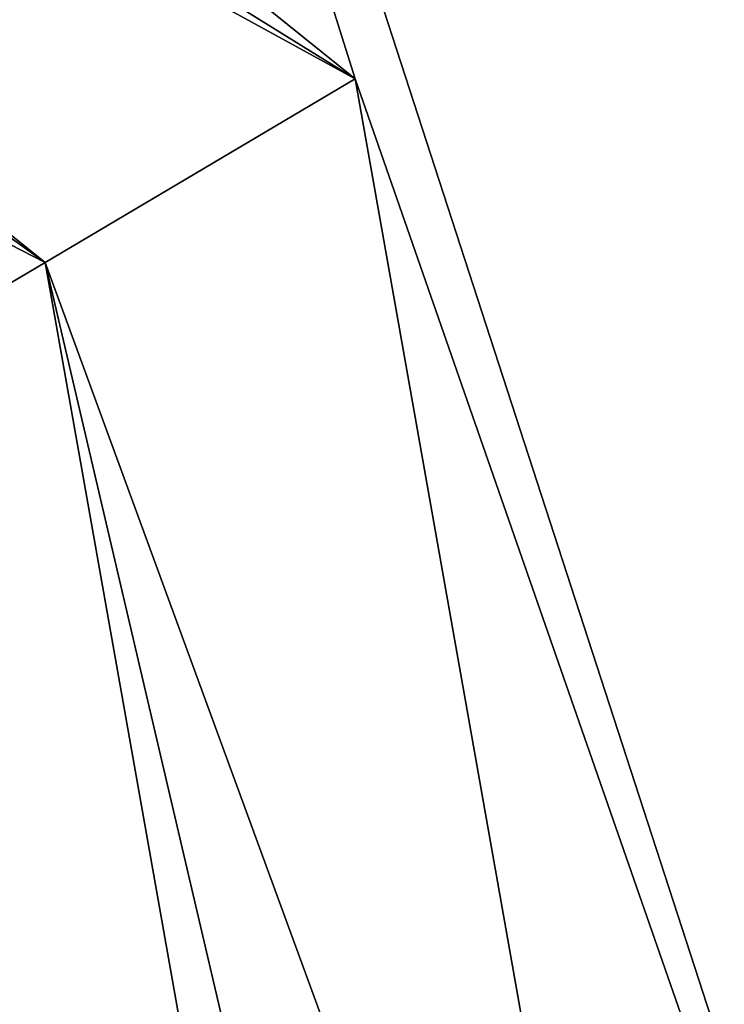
# Model space of a CAD drawing. Header units: millimetres. Extents: x -455 to 455, y -678 to 20.
# Tile 685 of 719: x 2.976 to 3.954, y -32.245 to -30.88. Entities that reach past the tile are written whole.
import ezdxf

# ---------------------------------------------------------------- set-up
doc = ezdxf.new("R2010")
doc.units = ezdxf.units.MM
doc.header["$LTSCALE"] = 65.185185
for name, color, linetype in [('252', 7, 'CONTINUOUS'), ('472', 7, 'CONTINUOUS'), ('473', 7, 'CONTINUOUS'), ('519', 7, 'CONTINUOUS'), ('520', 7, 'CONTINUOUS')]:
    doc.layers.add(name, color=color, linetype=linetype)

msp = doc.modelspace()

# ---------------------------------------------------------------- linework, layer by layer
at = {"layer": '252', "linetype": 'Continuous'}
for points in [[(2, -74.7, 19.85), (4.1213, -74.7, 18.9713), (2, 0, 19.85), (2, -74.7, 19.85)], [(2, 0, 19.85), (4.1213, -74.7, 18.9713), (4.0577, -6.3555, 19.0331), (2, 0, 19.85)]]:
    msp.add_3dface(points, dxfattribs=at)
at = {"layer": '472', "linetype": 'Continuous'}
for points in [[(4.5, -23.9999, -6.15), (4.4969, -33.9919, -6.1501), (1.25, -23.9999, -6.15), (4.5, -23.9999, -6.15)], [(1.25, -23.9999, -6.15), (4.4969, -33.9919, -6.1501), (3.4418, -30.9618, -6.15), (1.25, -23.9999, -6.15)], [(1.25, -29.2003, -6.15), (1.25, -23.9999, -6.15), (3.4418, -30.9618, -6.15), (1.25, -29.2003, -6.15)], [(3.4418, -30.9618, -6.15), (4.4969, -33.9919, -6.1501), (3.9327, -33.7305, -6.15), (3.4418, -30.9618, -6.15)]]:
    msp.add_3dface(points, dxfattribs=at)
at = {"layer": '473', "linetype": 'Continuous'}
for points in [[(1.25, -29.2003, -6.15), (3.4418, -30.9618, -6.15), (1.1395, -29.5362, -6.2965), (1.25, -29.2003, -6.15)], [(1.1395, -29.5362, -6.2965), (3.4418, -30.9618, -6.15), (1.0937, -29.6753, -6.65), (1.1395, -29.5362, -6.2965)], [(1.0937, -29.6753, -6.65), (3.4418, -30.9618, -6.15), (3.0115, -31.2166, -6.65), (1.0937, -29.6753, -6.65)], [(3.4418, -30.9618, -6.15), (3.9327, -33.7305, -6.15), (3.0115, -31.2166, -6.65), (3.4418, -30.9618, -6.15)], [(3.0115, -31.2166, -6.65), (3.9327, -33.7305, -6.15), (3.5851, -33.6659, -6.2964), (3.0115, -31.2166, -6.65)], [(3.4411, -33.6392, -6.65), (3.0115, -31.2166, -6.65), (3.5851, -33.6659, -6.2964), (3.4411, -33.6392, -6.65)]]:
    msp.add_3dface(points, dxfattribs=at)
at = {"layer": '519', "linetype": 'Continuous'}
for points in [[(1.0937, -29.6753, -6.65), (3.0115, -31.2166, -6.65), (1.0937, -29.6753, -10.15), (1.0937, -29.6753, -6.65)], [(1.0937, -29.6753, -10.15), (3.0115, -31.2166, -6.65), (3.0115, -31.2166, -10.15), (1.0937, -29.6753, -10.15)], [(3.0115, -31.2166, -6.65), (3.4411, -33.6392, -6.65), (3.0115, -31.2166, -10.15), (3.0115, -31.2166, -6.65)], [(3.4411, -33.6392, -6.65), (3.4411, -33.6392, -10.15), (3.0115, -31.2166, -10.15), (3.4411, -33.6392, -6.65)]]:
    msp.add_3dface(points, dxfattribs=at)
at = {"layer": '520', "linetype": 'Continuous'}
for points in [[(1.048, -29.8144, -10.5036), (1.0937, -29.6753, -10.15), (3.0115, -31.2166, -10.15), (1.048, -29.8144, -10.5036)], [(0.9375, -30.1502, -10.65), (1.048, -29.8144, -10.5036), (3.0115, -31.2166, -10.15), (0.9375, -30.1502, -10.65)], [(2.5813, -31.4714, -10.65), (0.9375, -30.1502, -10.65), (3.0115, -31.2166, -10.15), (2.5813, -31.4714, -10.65)], [(3.4411, -33.6392, -10.15), (2.5813, -31.4714, -10.65), (3.0115, -31.2166, -10.15), (3.4411, -33.6392, -10.15)], [(2.9495, -33.5479, -10.65), (2.5813, -31.4714, -10.65), (3.2972, -33.6124, -10.5036), (2.9495, -33.5479, -10.65)], [(2.5813, -31.4714, -10.65), (3.4411, -33.6392, -10.15), (3.2972, -33.6124, -10.5036), (2.5813, -31.4714, -10.65)]]:
    msp.add_3dface(points, dxfattribs=at)

doc.saveas('drawing.dxf')
